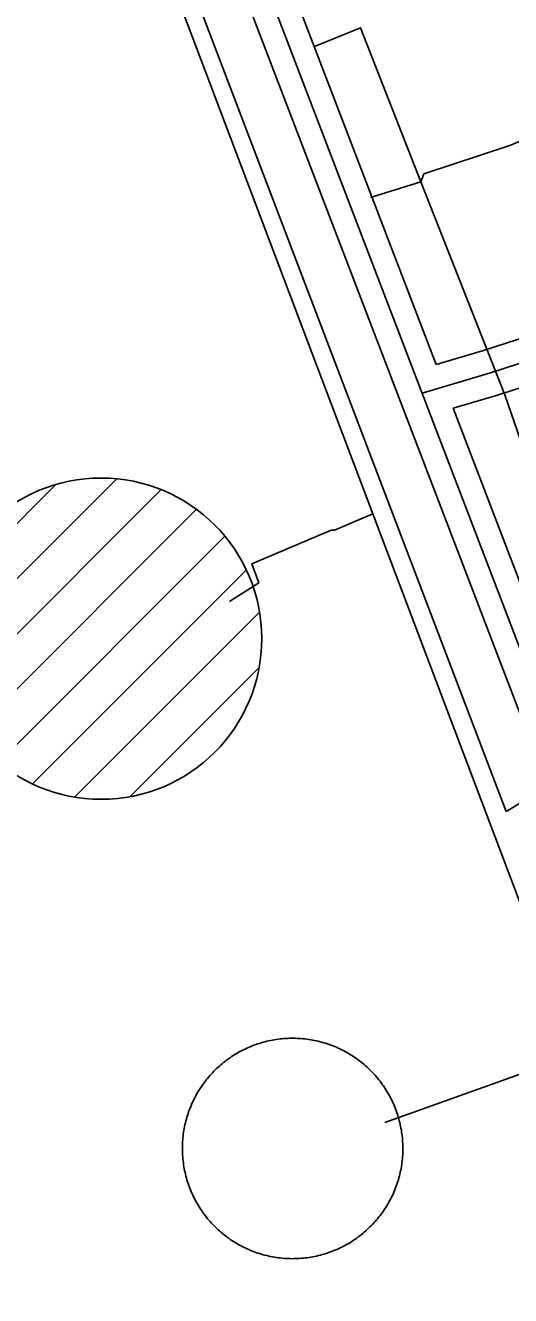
# Model space of a CAD drawing. Extents: x 3694830 to 3732949, y 415201 to 440970.
# Drawn here: x 3710202 to 3710513, y 434490 to 435304 of the extents above; entities that cross this region are included whole.
import ezdxf

# ---------------------------------------------------------------- set-up
doc = ezdxf.new("R2010")
doc.units = 0
for name, color, linetype in [('V-DOMW-TANK', 7, 'Continuous'), ('V-RIVR-EDGE', 7, 'Continuous'), ('V-ROAD-CNTR', 7, 'Continuous'), ('V-UTIL-LINE', 7, 'Continuous')]:
    doc.layers.add(name, color=color, linetype=linetype)

msp = doc.modelspace()

# ---------------------------------------------------------------- linework, layer by layer
at = {"layer": 'V-DOMW-TANK'}
for p, q in [((3710148.7, 434900.8), (3710260.75, 435012.85)), ((3710152.61, 434940.07), (3710221.59, 435009.05)), ((3710155.65, 434872.39), (3710289.19, 435005.94)), ((3710168.22, 434849.61), (3710311.93, 434993.32)), ((3710185.44, 434831.48), (3710330.22, 434976.25)), ((3710207.12, 434817.8), (3710343.89, 434954.57)), ((3710234.06, 434809.38), (3710352.32, 434927.64)), ((3710269.55, 434809.52), (3710351.98, 434891.95))]:
    msp.add_line(p, q, dxfattribs=at)
for points in [[(3710325.84, 434636.04), (3710326.75, 434636.86), (3710327.68, 434637.67), (3710328.63, 434638.46), (3710329.58, 434639.24), (3710330.55, 434640), (3710331.54, 434640.74), (3710332.53, 434641.47), (3710333.54, 434642.18), (3710334.56, 434642.86), (3710335.59, 434643.54), (3710336.64, 434644.19), (3710337.7, 434644.83), (3710338.76, 434645.45), (3710339.84, 434646.05), (3710340.93, 434646.63), (3710342.02, 434647.19), (3710343.13, 434647.73), (3710344.25, 434648.25), (3710345.37, 434648.76), (3710346.51, 434649.24), (3710347.65, 434649.7), (3710348.8, 434650.14), (3710349.95, 434650.57), (3710351.12, 434650.97), (3710352.29, 434651.35), (3710353.47, 434651.71), (3710354.65, 434652.05), (3710355.84, 434652.38), (3710357.04, 434652.67), (3710358.24, 434652.95), (3710359.44, 434653.21), (3710360.65, 434653.45), (3710361.87, 434653.66), (3710363.09, 434653.86), (3710364.3, 434654.03), (3710365.53, 434654.18), (3710366.75, 434654.31), (3710367.98, 434654.42), (3710369.21, 434654.51), (3710370.44, 434654.58), (3710371.67, 434654.62), (3710372.9, 434654.65), (3710374.14, 434654.65), (3710375.37, 434654.63), (3710376.6, 434654.58), (3710377.83, 434654.52), (3710379.06, 434654.44), (3710380.29, 434654.33), (3710381.51, 434654.21), (3710382.73, 434654.05), (3710383.96, 434653.89), (3710385.18, 434653.7), (3710386.39, 434653.48), (3710387.6, 434653.25), (3710388.81, 434652.99), (3710390, 434652.72), (3710391.2, 434652.42), (3710392.39, 434652.1), (3710393.58, 434651.77), (3710394.76, 434651.41), (3710395.93, 434651.03), (3710397.1, 434650.63), (3710398.25, 434650.21), (3710399.41, 434649.77), (3710400.55, 434649.31), (3710401.68, 434648.83), (3710402.81, 434648.33), (3710403.93, 434647.81), (3710405.04, 434647.27), (3710406.14, 434646.71), (3710407.22, 434646.13), (3710408.3, 434645.54), (3710409.37, 434644.92), (3710410.43, 434644.29), (3710411.47, 434643.64), (3710412.51, 434642.97), (3710413.53, 434642.28), (3710414.54, 434641.58), (3710415.54, 434640.85), (3710416.52, 434640.11), (3710417.5, 434639.35), (3710418.46, 434638.58), (3710419.4, 434637.79), (3710420.33, 434636.98), (3710421.25, 434636.16), (3710422.15, 434635.32), (3710423.04, 434634.46), (3710423.91, 434633.59), (3710424.77, 434632.71), (3710425.61, 434631.81), (3710426.44, 434630.89), (3710427.25, 434629.97), (3710428.04, 434629.02), (3710428.81, 434628.06), (3710429.58, 434627.09), (3710430.32, 434626.11), (3710431.05, 434625.11), (3710431.75, 434624.11), (3710432.44, 434623.09), (3710433.12, 434622.05)], [(3710330.7, 434527.96), (3710329.73, 434528.72), (3710328.77, 434529.49), (3710327.82, 434530.28), (3710326.89, 434531.09), (3710325.97, 434531.91), (3710325.07, 434532.75), (3710324.18, 434533.61), (3710323.31, 434534.48), (3710322.45, 434535.36), (3710321.61, 434536.27), (3710320.79, 434537.18), (3710319.98, 434538.11), (3710319.18, 434539.05), (3710318.41, 434540.01), (3710317.65, 434540.98), (3710316.9, 434541.96), (3710316.18, 434542.96), (3710315.47, 434543.97), (3710314.78, 434544.99), (3710314.11, 434546.02), (3710313.45, 434547.06), (3710312.82, 434548.12), (3710312.2, 434549.18), (3710311.6, 434550.26), (3710311.02, 434551.35), (3710310.46, 434552.45), (3710309.92, 434553.56), (3710309.4, 434554.67), (3710308.89, 434555.8), (3710308.41, 434556.93), (3710307.95, 434558.07), (3710307.5, 434559.22), (3710307.08, 434560.38), (3710306.68, 434561.54), (3710306.29, 434562.72), (3710305.93, 434563.89), (3710305.59, 434565.08), (3710305.27, 434566.27), (3710304.97, 434567.46), (3710304.69, 434568.66), (3710304.44, 434569.87), (3710304.2, 434571.08), (3710303.98, 434572.29), (3710303.79, 434573.51), (3710303.62, 434574.73), (3710303.46, 434575.95), (3710303.33, 434577.18), (3710303.23, 434578.4), (3710303.14, 434579.63), (3710303.07, 434580.86), (3710303.02, 434582.1), (3710303, 434583.33), (3710303, 434584.56), (3710303.02, 434585.79), (3710303.06, 434587.02), (3710303.12, 434588.26), (3710303.21, 434589.48), (3710303.31, 434590.71), (3710303.44, 434591.94), (3710303.59, 434593.16), (3710303.76, 434594.38), (3710303.95, 434595.6), (3710304.17, 434596.81), (3710304.4, 434598.02), (3710304.65, 434599.23), (3710304.93, 434600.43), (3710305.23, 434601.63), (3710305.54, 434602.82), (3710305.88, 434604), (3710306.24, 434605.18), (3710306.62, 434606.35), (3710307.02, 434607.52), (3710307.44, 434608.68), (3710307.88, 434609.83), (3710308.34, 434610.97), (3710308.82, 434612.11), (3710309.32, 434613.23), (3710309.84, 434614.35), (3710310.38, 434615.46), (3710310.94, 434616.56), (3710311.51, 434617.65), (3710312.11, 434618.73), (3710312.72, 434619.79), (3710313.36, 434620.85), (3710314.01, 434621.9), (3710314.68, 434622.93), (3710315.37, 434623.96), (3710316.07, 434624.97), (3710316.79, 434625.96), (3710317.54, 434626.95), (3710318.29, 434627.92), (3710319.07, 434628.88), (3710319.86, 434629.83), (3710320.67, 434630.76), (3710321.49, 434631.67), (3710322.33, 434632.58), (3710323.18, 434633.46), (3710324.05, 434634.34), (3710324.94, 434635.19), (3710325.84, 434636.04)], [(3710433.12, 434622.05), (3710433.77, 434621.01), (3710434.41, 434619.95), (3710435.02, 434618.89), (3710435.62, 434617.81), (3710436.2, 434616.72), (3710436.76, 434615.62), (3710437.31, 434614.52), (3710437.83, 434613.4), (3710438.33, 434612.28), (3710438.81, 434611.14), (3710439.28, 434610), (3710439.72, 434608.85), (3710440.14, 434607.69), (3710440.55, 434606.53), (3710440.93, 434605.36), (3710441.29, 434604.18), (3710441.63, 434602.99), (3710441.95, 434601.8), (3710442.25, 434600.61), (3710442.53, 434599.41), (3710442.79, 434598.2), (3710443.02, 434596.99), (3710443.24, 434595.78), (3710443.43, 434594.56), (3710443.61, 434593.34), (3710443.76, 434592.12), (3710443.89, 434590.9), (3710444, 434589.67), (3710444.08, 434588.44), (3710444.15, 434587.21), (3710444.2, 434585.98), (3710444.22, 434584.74), (3710444.22, 434583.51), (3710444.2, 434582.28), (3710444.16, 434581.05), (3710444.1, 434579.82), (3710444.01, 434578.59), (3710443.91, 434577.36), (3710443.78, 434576.13), (3710443.63, 434574.91), (3710443.46, 434573.69), (3710443.27, 434572.47), (3710443.06, 434571.26), (3710442.82, 434570.05), (3710442.57, 434568.84), (3710442.29, 434567.64), (3710442, 434566.44), (3710441.68, 434565.25), (3710441.34, 434564.07), (3710440.98, 434562.89), (3710440.6, 434561.72), (3710440.2, 434560.55), (3710439.78, 434559.39), (3710439.34, 434558.24), (3710438.88, 434557.1), (3710438.4, 434555.96), (3710437.91, 434554.84), (3710437.38, 434553.72), (3710436.85, 434552.61), (3710436.29, 434551.51)], [(3710436.29, 434551.51), (3710435.71, 434550.42), (3710435.11, 434549.35), (3710434.5, 434548.27), (3710433.87, 434547.22), (3710433.21, 434546.17), (3710432.54, 434545.14), (3710431.86, 434544.12), (3710431.15, 434543.11), (3710430.43, 434542.11), (3710429.69, 434541.12), (3710428.93, 434540.15), (3710428.16, 434539.19), (3710427.37, 434538.25), (3710426.56, 434537.32), (3710425.73, 434536.4), (3710424.9, 434535.5), (3710424.04, 434534.61), (3710423.17, 434533.73), (3710422.28, 434532.88), (3710421.38, 434532.04), (3710420.47, 434531.21), (3710419.54, 434530.4), (3710418.6, 434529.61), (3710417.64, 434528.83), (3710416.67, 434528.07), (3710415.69, 434527.33), (3710414.69, 434526.6), (3710413.68, 434525.9), (3710412.66, 434525.21), (3710411.63, 434524.53), (3710410.58, 434523.88), (3710409.53, 434523.24), (3710408.46, 434522.62), (3710407.38, 434522.03), (3710406.3, 434521.45), (3710405.2, 434520.88), (3710404.09, 434520.34), (3710402.98, 434519.82), (3710401.85, 434519.32), (3710400.72, 434518.83), (3710399.58, 434518.37), (3710398.43, 434517.93), (3710397.27, 434517.51), (3710396.1, 434517.1), (3710394.94, 434516.72), (3710393.75, 434516.36), (3710392.57, 434516.02), (3710391.38, 434515.7), (3710390.18, 434515.4), (3710388.98, 434515.12), (3710387.78, 434514.86), (3710386.57, 434514.62), (3710385.36, 434514.41), (3710384.14, 434514.21), (3710382.92, 434514.04), (3710381.7, 434513.89), (3710380.47, 434513.76), (3710379.24, 434513.65), (3710378.01, 434513.56), (3710376.78, 434513.49), (3710375.55, 434513.45), (3710374.32, 434513.43), (3710373.09, 434513.42), (3710371.85, 434513.44), (3710370.62, 434513.49), (3710369.39, 434513.55), (3710368.16, 434513.63), (3710366.93, 434513.74), (3710365.71, 434513.87), (3710364.48, 434514.02), (3710363.26, 434514.19), (3710362.05, 434514.38), (3710360.83, 434514.59), (3710359.62, 434514.82), (3710358.42, 434515.08), (3710357.22, 434515.35), (3710356.02, 434515.65), (3710354.83, 434515.97), (3710353.65, 434516.31), (3710352.46, 434516.67), (3710351.29, 434517.04), (3710350.13, 434517.44), (3710348.97, 434517.86), (3710347.82, 434518.3), (3710346.67, 434518.76), (3710345.54, 434519.24), (3710344.41, 434519.74), (3710343.29, 434520.26), (3710342.19, 434520.8), (3710341.09, 434521.36), (3710340, 434521.94), (3710338.92, 434522.53), (3710337.85, 434523.15), (3710336.79, 434523.78), (3710335.75, 434524.43), (3710334.71, 434525.1), (3710333.69, 434525.79), (3710332.68, 434526.5), (3710331.68, 434527.22), (3710330.7, 434527.96)]]:
    msp.add_lwpolyline(points, dxfattribs=at)
msp.add_circle((3710250.97, 434910.65), 102.91, dxfattribs=at)
at = {"layer": 'V-RIVR-EDGE'}
msp.add_spline([(3709416.41, 438923.63), (3709424.2, 438904.77), (3709441.5, 438869.15), (3709450.77, 438855.78), (3709471.73, 438831.06), (3709491.09, 438809.18), (3709508.82, 438785.28), (3709539, 438725.35), (3709552.29, 438701.87), (3709586.93, 438647.6), (3709593.77, 438632.62), (3709609.48, 438608.32), (3709646.12, 438547.17), (3709660.21, 438520.04), (3709671.88, 438499.39), (3709677.92, 438486.03), (3709685.16, 438472.67), (3709701.68, 438446.34), (3709741.56, 438385.59), (3709764.53, 438355.61), (3709775.01, 438339.81), (3709795.15, 438309.43), (3709809.24, 438283.52), (3709836.62, 438236.95), (3709866.83, 438187.14), (3709888.98, 438151.9), (3709906.3, 438125.17), (3709922.82, 438100.46), (3709934.91, 438085.88), (3709970.78, 438036.86), (3709995.37, 438006.87), (3710014.73, 437984.99), (3710041.34, 437953.38), (3710062.31, 437929.47), (3710132.49, 437858.54), (3710157.5, 437830.57), (3710170.8, 437815.17), (3710191.37, 437793.69), (3710222.84, 437764.5), (3710249.05, 437736.13), (3710268.42, 437717.07), (3710289.78, 437688.72), (3710309.53, 437662.38), (3710331.69, 437632.81), (3710343.39, 437618.63), (3710343.77, 437612.16), (3710342.52, 437595.18), (3710341.69, 437587.09), (3710344.09, 437574.95), (3710349.32, 437564.02), (3710357.38, 437554.7), (3710372.31, 437541.72), (3710390.86, 437520.65), (3710416.28, 437497.14), (3710444.93, 437474.82), (3710461.87, 437456.59), (3710478.8, 437433.49), (3710492.11, 437422.14), (3710505.43, 437411.19), (3710519.55, 437396.6), (3710538.5, 437375.12), (3710572.38, 437340.66), (3710589.7, 437314.74), (3710598.97, 437299.35), (3710610.66, 437287.19), (3710630.42, 437265.71), (3710667.13, 437227.61), (3710694.96, 437201.26), (3710719.98, 437180.57), (3710742.58, 437162.32), (3710763.16, 437145.28), (3710783.34, 437129.87), (3710806.36, 437118.09), (3710826.96, 437107.52), (3710844.32, 437094.94), (3710865.3, 437076.69), (3710879.82, 437061.29), (3710892.72, 437046.7), (3710907.66, 437034.94), (3710922.99, 437022.37), (3710947.6, 436998.85), (3710956.48, 436993.17), (3710973.42, 436976.14), (3710992.78, 436956.28), (3711016.18, 436931.96), (3711039.57, 436905.62), (3711072.63, 436865.91), (3711081.48, 436850.93), (3711083.08, 436840.81), (3711081.43, 436829.9), (3711079.39, 436823.03), (3711079.38, 436817.37), (3711081.78, 436806.85), (3711087.82, 436797.53), (3711088.61, 436789.04), (3711091.81, 436776.5), (3711098.25, 436764.35), (3711106.73, 436757.05), (3711115.2, 436750.96), (3711118.01, 436742.87), (3711119.2, 436732.35), (3711119.18, 436721.43), (3711123.99, 436706.06), (3711132.05, 436695.93), (3711146.56, 436677.29), (3711154.62, 436665.54), (3711168.32, 436646.1), (3711177.97, 436623.03), (3711181.56, 436604.01), (3711185.97, 436588.23), (3711194.83, 436571.23), (3711219.42, 436540.84), (3711231.91, 436522.2), (3711251.26, 436500.73), (3711276.67, 436472.36), (3711302.06, 436440.35), (3711327.08, 436416.83), (3711345.23, 436400.61), (3711358.56, 436391.68), (3711362.6, 436391.67), (3711365.03, 436393.29), (3711367.06, 436395.71), (3711360.22, 436410.69), (3711348.95, 436433.76), (3711348.56, 436435.79), (3711350.19, 436441.04), (3711353.43, 436443.46), (3711360.71, 436445.86), (3711370.41, 436443.41), (3711379.69, 436435.71), (3711385.35, 436433.27), (3711393.03, 436433.25), (3711401.93, 436435.25), (3711411.23, 436435.63), (3711418.91, 436432.78), (3711433.43, 436419.4), (3711452.78, 436395.9), (3711476.58, 436370.77), (3711503.19, 436338.76), (3711528.99, 436307.56), (3711539.87, 436292.97), (3711550.76, 436278.79), (3711562.46, 436268.25), (3711578.58, 436248.8), (3711601.94, 436211.14), (3711619.66, 436179.96), (3711638.58, 436146.75), (3711647.84, 436129.34), (3711661.95, 436112.32), (3711680.1, 436094.49), (3711699.46, 436073.01), (3711711.15, 436058.83), (3711730.9, 436031.68), (3711750.26, 436012.63), (3711780.51, 435980.21), (3711801.87, 435951.85), (3711825.64, 435916.61), (3711836.91, 435896.36), (3711875.6, 435841.68), (3711900.17, 435803.2), (3711927.96, 435759.86), (3711955.74, 435708.04), (3711962.56, 435688.21), (3711968.59, 435674.44), (3711979.06, 435653.79), (3711993.17, 435638.39), (3712013.35, 435620.95), (3712024.24, 435612.03), (3712033.92, 435601.49), (3712046.42, 435584.88), (3712059.71, 435563.42), (3712069.37, 435546.41), (3712083.08, 435529.39), (3712097.18, 435509.95), (3712116.96, 435495.34), (3712130.69, 435486.82), (3712141.57, 435473.85), (3712168.59, 435442.65), (3712171.4, 435435.36), (3712183.09, 435419.56), (3712199.62, 435402.13), (3712223.83, 435380.64), (3712242.79, 435359.97), (3712257.3, 435340.93), (3712270.99, 435318.25), (3712283.08, 435302.45), (3712301.62, 435277.34), (3712346.38, 435227.49), (3712366.53, 435199.54), (3712381.44, 435177.66), (3712398.77, 435155.78), (3712416.91, 435132.29), (3712436.61, 435086.54), (3712455.54, 435054.15), (3712466.42, 435037.54), (3712489, 435011.61), (3712512.79, 434986.07), (3712546.27, 434954.04), (3712574.51, 434927.69), (3712607.17, 434886.36), (3712630.95, 434857.59), (3712637.81, 434850.3), (3712652.73, 434835.7), (3712657.97, 434827.2), (3712659.16, 434819.11), (3712661.57, 434812.23), (3712661.96, 434804.95), (3712668.82, 434797.65), (3712682.52, 434779.83), (3712700.66, 434757.14), (3712724.04, 434725.94), (3712742.58, 434702.85), (3712756.29, 434685.83), (3712784.54, 434665.54), (3712804.33, 434653.77), (3712827.35, 434641.58), (3712857.63, 434621.69), (3712868.51, 434609.13), (3712884.65, 434593.32), (3712899.98, 434579.53), (3712922.18, 434563.3), (3712941.55, 434547.08), (3712958.08, 434527.63), (3712978.25, 434505.74), (3712995.19, 434491.14), (3713016.17, 434471.68), (3713032.29, 434449.4), (3713043.36, 434433.46)], degree=3, dxfattribs=at)
at = {"layer": 'V-ROAD-CNTR'}
for points in [[(3710029.75, 436192.88), (3710175.06, 435802.71), (3710567.71, 434778.02), (3710862.49, 434012.13)], [(3710021.02, 436173.34), (3710161.03, 435797.41), (3710553.71, 434772.64), (3710848.49, 434006.74)], [(3710365.31, 435348.13), (3710465.63, 435086.35)], [(3710465.63, 435086.35), (3710495.92, 435095.35), (3710548.5, 435112.44), (3710639.36, 435114.11), (3710698.46, 435122.71), (3710732.95, 435131.72)], [(3710456.59, 435068.02), (3710500.37, 435081.03), (3710551.01, 435097.49), (3710640.58, 435099.13), (3710701.44, 435107.98), (3710736.74, 435117.2)], [(3710476.39, 435058.25), (3710504.83, 435066.71), (3710553.52, 435082.53), (3710641.81, 435084.15), (3710704.43, 435093.26), (3710740.53, 435102.69)], [(3710476.39, 435058.25), (3710578.62, 434791.48)]]:
    msp.add_lwpolyline(points, dxfattribs=at)
at = {"layer": 'V-UTIL-LINE'}
msp.add_line((3710455.81, 435203.43), (3710423.45, 435193.34), dxfattribs=at)
for points in [[(3709792, 436152.51), (3709796, 436141.95), (3709916.53, 436187.92), (3709957.92, 436203.71), (3709963.41, 436203.75), (3709991.46, 436132.58), (3709994.63, 436128.68), (3710031.87, 436030.2), (3710123.72, 435787.31), (3710246.28, 435463.24), (3710425.03, 434990.57), (3710555.59, 434645.3), (3710671.85, 434337.89), (3710759.44, 434106.25)], [(3710510.47, 434799.94), (3710002.44, 436133.06)], [(3710904.25, 435311.06), (3710974.77, 435124.04), (3711017.56, 435010.58), (3711021.92, 435005.13), (3710998.07, 434995.12), (3710992.62, 434989.97), (3710938.2, 434968.9), (3710600.37, 434838.06), (3710596.83, 434838.81), (3710589.03, 434835.48), (3710521.77, 434806.81), (3710510.47, 434799.94)], [(3710556.57, 434930.93), (3710509.46, 435066.85), (3710455.81, 435203.43), (3710417.07, 435302.05), (3710387.67, 435290.01)], [(3710455.81, 435203.43), (3710457.73, 435208.37), (3710512.64, 435226.51), (3710512.64, 435226.51), (3710541.05, 435238.55), (3710567.03, 435187.64)], [(3710425.03, 434990.57), (3710400.39, 434980.18), (3710398.21, 434980.16), (3710347.48, 434958.66), (3710351.95, 434946.33), (3710333.14, 434934.54)], [(3710555.59, 434645.3), (3710534.14, 434636.35), (3710528.33, 434634.85), (3710432.63, 434600.61)]]:
    msp.add_lwpolyline(points, dxfattribs=at)

doc.saveas('drawing.dxf')
